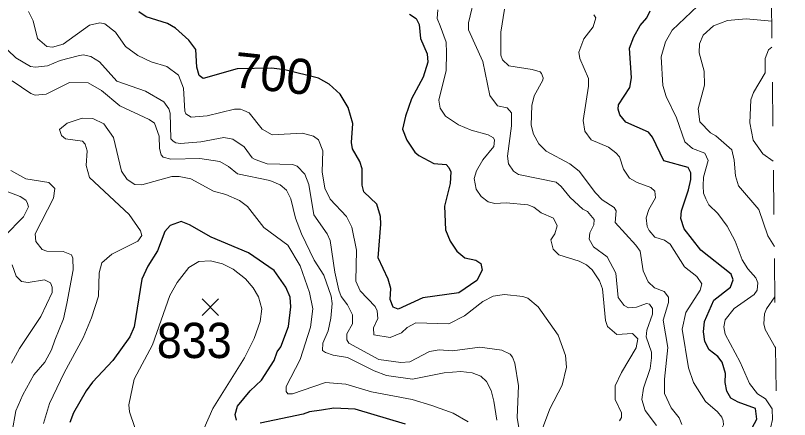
# Model space of a CAD drawing. Extents: x 294.2 to 320.3, y 7482.7 to 7510.7.
# Drawn here: x 318.548 to 320.301, y 7485.595 to 7486.511 of the extents above; entities that cross this region are included whole.
import ezdxf
from ezdxf.enums import TextEntityAlignment as Align

# ---------------------------------------------------------------- set-up
doc = ezdxf.new("R2010")
doc.units = 0
doc.header["$LTSCALE"] = 0.032
doc.linetypes.add('SHORT_DASHED', pattern=[2.7, 1.5, -1.2])
for name, color, linetype, lineweight in [('1', 7, 'Continuous', 25), ('2', 7, 'Continuous', 13), ('21', 7, 'Continuous', 25), ('22', 7, 'SHORT_DASHED', 13)]:
    doc.layers.add(name, color=color, linetype=linetype, lineweight=lineweight)
doc.layers.add('61', color=7, linetype='Continuous')

msp = doc.modelspace()

# ---------------------------------------------------------------- linework, layer by layer
at = {"layer": '1'}
for points in [[(318.9562, 7486.4342), (318.9407, 7486.4552), (318.9102, 7486.4826), (318.8919, 7486.4928), (318.8436, 7486.5084), (318.827, 7486.5197)], [(319.4403, 7486.5145), (319.4558, 7486.5043), (319.4625, 7486.4908), (319.4656, 7486.4594), (319.4806, 7486.4241), (319.4817, 7486.4053), (319.4717, 7486.3714), (319.445, 7486.3219), (319.4312, 7486.2832), (319.425, 7486.2531), (319.4346, 7486.2282), (319.4524, 7486.2014), (319.4614, 7486.1937), (319.4959, 7486.1759), (319.5233, 7486.1733), (319.5297, 7486.1669), (319.5342, 7486.1567), (319.533, 7486.1304), (319.5197, 7486.0788), (319.5219, 7486.0256), (319.5325, 7485.9997), (319.548, 7485.9772), (319.5658, 7485.9621), (319.591, 7485.9563), (319.6021, 7485.9487), (319.6049, 7485.9337), (319.5932, 7485.91), (319.5522, 7485.8826), (319.4706, 7485.8713), (319.4146, 7485.8455), (319.4035, 7485.8498), (319.3969, 7485.867), (319.398, 7485.8923), (319.3924, 7485.9132), (319.3697, 7485.9617), (319.3758, 7486.038), (319.3746, 7486.0558), (319.3669, 7486.0833), (319.3368, 7486.1114), (319.333, 7486.1267), (319.333, 7486.1637), (319.328, 7486.1803), (319.3113, 7486.2091), (319.3094, 7486.2231), (319.312, 7486.2665), (319.3016, 7486.3024), (319.2838, 7486.3331), (319.2588, 7486.3556), (319.2344, 7486.369), (319.1578, 7486.3878)], [(320.2058, 7485.5555), (320.2278, 7485.5956), (320.2243, 7485.62), (320.185, 7485.6342), (320.1684, 7485.6436), (320.1598, 7485.6593), (320.1559, 7485.679), (320.1566, 7485.6994), (320.1488, 7485.7254), (320.1393, 7485.738), (320.1193, 7485.7529), (320.1099, 7485.7718), (320.1068, 7485.7938), (320.1091, 7485.8174), (320.1304, 7485.8661), (320.1677, 7485.8952), (320.174, 7485.9117), (320.1692, 7485.9251), (320.1008, 7485.9793), (320.0627, 7486.0273), (320.0556, 7486.0509), (320.0564, 7486.0682), (320.0729, 7486.1162), (320.0776, 7486.139), (320.0776, 7486.1547), (320.0721, 7486.1665), (320.0167, 7486.1814), (319.9907, 7486.2357), (319.9821, 7486.2467), (319.931, 7486.2695), (319.9168, 7486.286), (319.9133, 7486.2986), (319.9141, 7486.3088), (319.94, 7486.3481), (319.9432, 7486.3701), (319.9392, 7486.4369), (319.9486, 7486.4629), (319.9628, 7486.4888), (319.9785, 7486.5061), (319.9856, 7486.5218)], [(319.1578, 7486.3878), (319.1281, 7486.3921), (319.0504, 7486.3905), (318.9727, 7486.3685), (318.9643, 7486.3749), (318.9585, 7486.3939), (318.9562, 7486.4342)], [(319.0484, 7485.5935), (319.0456, 7485.6064), (319.051, 7485.6251), (319.0799, 7485.66), (319.1054, 7485.6842), (319.1337, 7485.7288), (319.1404, 7485.7487), (319.1487, 7485.76), (319.1665, 7485.8062), (319.172, 7485.8503), (319.1698, 7485.8723), (319.1604, 7485.8949), (319.1343, 7485.9331), (319.0761, 7485.9734), (318.9912, 7486.0089), (318.9424, 7486.0363), (318.9229, 7486.0438), (318.8985, 7486.0352), (318.8863, 7486.0212), (318.8696, 7485.9776), (318.8477, 7485.9427), (318.8344, 7485.9137), (318.8167, 7485.8051), (318.8067, 7485.7825), (318.7684, 7485.7288), (318.7224, 7485.6799), (318.7079, 7485.6605), (318.6791, 7485.6105), (318.6707, 7485.5884)], [(319.4313, 7485.585), (319.3175, 7485.6183), (319.2693, 7485.621), (319.2415, 7485.6161), (319.2138, 7485.6129), (319.1999, 7485.6075), (319.1023, 7485.5871)]]:
    msp.add_lwpolyline(points, dxfattribs=at)
at = {"layer": '2'}
for points in [[(319.8438, 7486.0667), (319.8336, 7486.0724), (319.8042, 7486.0986), (319.7844, 7486.1235), (319.7729, 7486.1331), (319.6874, 7486.151), (319.6765, 7486.158), (319.6651, 7486.1746), (319.6625, 7486.1925), (319.6714, 7486.2614), (319.6714, 7486.2908), (319.6619, 7486.3022), (319.6401, 7486.3067), (319.6222, 7486.3297), (319.6069, 7486.407), (319.5744, 7486.4785), (319.5744, 7486.4945), (319.5903, 7486.5615)], [(319.6554, 7486.5258), (319.6472, 7486.4734), (319.6478, 7486.4211), (319.6516, 7486.4108), (319.6657, 7486.3974), (319.7181, 7486.3891), (319.7366, 7486.3834), (319.7398, 7486.3795), (319.7436, 7486.37), (319.7423, 7486.3642), (319.7231, 7486.3291), (319.7174, 7486.3074), (319.7161, 7486.2627), (319.7213, 7486.2423), (319.7334, 7486.2205), (319.75, 7486.2039), (319.8036, 7486.1752), (319.8253, 7486.158), (319.8617, 7486.1088), (319.877, 7486.0935), (319.9045, 7486.0756), (319.909, 7486.0686), (319.9064, 7486.0418), (319.9536, 7485.9907), (319.9632, 7485.9766), (319.9696, 7485.932), (319.9811, 7485.9077), (319.9958, 7485.8937), (320.0175, 7485.8854)], [(320.2589, 7485.5787), (320.2627, 7485.5955), (320.262, 7485.6191), (320.2473, 7485.6421), (320.2288, 7485.6536), (320.2109, 7485.6766), (320.1899, 7485.7251), (320.156, 7485.789), (320.1529, 7485.8056), (320.156, 7485.8215), (320.1758, 7485.847), (320.2212, 7485.879), (320.2282, 7485.8885), (320.2295, 7485.9052), (320.225, 7485.9166), (320.2071, 7485.9371), (320.1943, 7485.9575), (320.1784, 7485.9997), (320.1605, 7486.0335), (320.1388, 7486.0622), (320.119, 7486.082), (320.112, 7486.0954), (320.1069, 7486.1082), (320.1056, 7486.1248), (320.1069, 7486.1446), (320.1171, 7486.1823), (320.1094, 7486.1988), (320.082, 7486.2097), (320.0641, 7486.225), (320.0456, 7486.2793), (320.022, 7486.3278), (320.0143, 7486.3521), (320.0105, 7486.4172), (320.0207, 7486.4517), (320.0354, 7486.4778), (320.0928, 7486.5321)], [(318.5975, 7486.4587), (318.5879, 7486.4989), (318.5771, 7486.52)], [(319.5048, 7486.5238), (319.5029, 7486.5047), (319.5099, 7486.4875), (319.5233, 7486.4504), (319.5246, 7486.4262), (319.5239, 7486.3866), (319.5067, 7486.3189), (319.5099, 7486.301), (319.522, 7486.2831), (319.5514, 7486.2633), (319.5802, 7486.2512), (319.6184, 7486.241), (319.6306, 7486.2339), (319.6331, 7486.2282), (319.6319, 7486.2142), (319.6069, 7486.1842), (319.5923, 7486.1593), (319.5872, 7486.1414), (319.5916, 7486.1171), (319.6031, 7486.1005), (319.6191, 7486.0884), (319.6338, 7486.0846), (319.6593, 7486.0864), (319.7085, 7486.082), (319.7219, 7486.0769), (319.7385, 7486.0641), (319.7666, 7486.052), (319.7749, 7486.0341), (319.7698, 7486.0162), (319.7608, 7486.0022), (319.7659, 7485.9811), (319.7787, 7485.9684), (319.8247, 7485.9539), (319.8413, 7485.9461), (319.8545, 7485.9344), (319.8713, 7485.9096), (319.8776, 7485.8911)], [(319.8585, 7486.513), (319.863, 7486.506), (319.8566, 7486.4855), (319.8355, 7486.4581), (319.824, 7486.428), (319.8266, 7486.4134), (319.8464, 7486.3687), (319.8464, 7486.3508), (319.8342, 7486.2729), (319.8375, 7486.2487), (319.8521, 7486.2295), (319.8917, 7486.2123), (319.9077, 7486.2001), (319.9166, 7486.1905), (319.9256, 7486.1631), (319.9389, 7486.1427), (319.9562, 7486.1324), (319.9875, 7486.1209), (319.9964, 7486.1126), (319.9977, 7486.098), (319.983, 7486.0712), (319.9766, 7486.0526), (319.9792, 7486.0329), (319.9836, 7486.0239), (319.9964, 7486.0086), (320.0181, 7486.0016), (320.0309, 7485.9926), (320.0635, 7485.9415), (320.0916, 7485.9198), (320.1031, 7485.9026), (320.0992, 7485.8886)], [(318.7501, 7486.4925), (318.7386, 7486.4945), (318.7157, 7486.4894), (318.6556, 7486.4459), (318.6314, 7486.4396), (318.6186, 7486.4408), (318.5975, 7486.4587)], [(319.7397, 7485.5687), (319.7583, 7485.6191), (319.7864, 7485.6728), (319.7959, 7485.7136), (319.794, 7485.7404), (319.7774, 7485.7864), (319.7321, 7485.8503), (319.7085, 7485.87), (319.6976, 7485.8739), (319.6555, 7485.879), (319.63, 7485.8745), (319.6063, 7485.863), (319.5648, 7485.8304), (319.5297, 7485.8119), (319.4549, 7485.8147), (319.4353, 7485.8041), (319.4227, 7485.7919), (319.3969, 7485.7811), (319.3596, 7485.7872), (319.359, 7485.8028), (319.3688, 7485.8239), (319.3676, 7485.8418), (319.3624, 7485.8512), (319.3286, 7485.8866), (319.3188, 7485.9089), (319.3203, 7485.9792), (319.3101, 7486.0316), (319.2979, 7486.0558), (319.2609, 7486.0948), (319.2488, 7486.1197), (319.2424, 7486.1567), (319.2443, 7486.204), (319.2347, 7486.2295), (319.2232, 7486.2378), (319.1983, 7486.2442), (319.1294, 7486.2404), (319.1064, 7486.2537), (319.0776, 7486.2902), (319.0655, 7486.2959), (319.0579, 7486.2991), (319.0438, 7486.2991), (318.9825, 7486.2838), (318.9461, 7486.2805), (318.934, 7486.2882), (318.9314, 7486.2946), (318.9285, 7486.3461), (318.917, 7486.3761), (318.8911, 7486.3954), (318.8555, 7486.4065), (318.8248, 7486.4204), (318.7974, 7486.4408), (318.7744, 7486.4734), (318.7501, 7486.4925)], [(320.2611, 7486.4983), (320.2032, 7486.5038), (320.1612, 7486.4996), (320.1292, 7486.4874), (320.1062, 7486.4664), (320.0973, 7486.4466), (320.0967, 7486.4268), (320.1082, 7486.3853), (320.1088, 7486.3534), (320.0947, 7486.2997), (320.0986, 7486.2704), (320.1228, 7486.2448), (320.1344, 7486.2384), (320.1707, 7486.2065), (320.1764, 7486.1835), (320.179, 7486.1478), (320.1861, 7486.1248), (320.232, 7486.0712), (320.2524, 7486.0117), (320.2671, 7485.9876)], [(320.2648, 7486.1807), (320.2407, 7486.1974), (320.2194, 7486.2285), (320.2116, 7486.2678), (320.2135, 7486.3202), (320.2199, 7486.3367), (320.2461, 7486.3815), (320.2467, 7486.4134), (320.2539, 7486.4331), (320.2618, 7486.4397)], [(318.5305, 7486.4325), (318.549, 7486.4153), (318.5815, 7486.3955), (318.5931, 7486.3942), (318.6207, 7486.3972), (318.6489, 7486.4089), (318.6896, 7486.42), (318.7011, 7486.4217), (318.7189, 7486.4181), (318.7384, 7486.4058), (318.7775, 7486.3624), (318.8421, 7486.3393), (318.8842, 7486.3151), (318.8951, 7486.2997), (318.898, 7486.29), (318.8999, 7486.2312), (318.905, 7486.2262), (318.9108, 7486.2223), (318.9217, 7486.2212), (318.9676, 7486.2251), (319.0199, 7486.2343), (319.04, 7486.231), (319.0658, 7486.2137), (319.0842, 7486.1886), (319.0911, 7486.1847), (319.1181, 7486.175), (319.1755, 7486.1733), (319.1858, 7486.1694), (319.2036, 7486.1516), (319.2122, 7486.1277), (319.2237, 7486.0595), (319.2541, 7486.0161), (319.2609, 7486.0009), (319.2711, 7485.9294)], [(319.6382, 7485.5936), (319.6319, 7485.637), (319.6255, 7485.6613), (319.6153, 7485.6817), (319.6018, 7485.6938), (319.5827, 7485.7008), (319.5572, 7485.704), (319.5189, 7485.7008), (319.4471, 7485.6868), (319.3885, 7485.6946), (319.3604, 7485.7055), (319.3001, 7485.7361), (319.2674, 7485.7408), (319.2502, 7485.7475), (319.2438, 7485.752), (319.2444, 7485.7681), (319.2559, 7485.7965), (319.2622, 7485.8249), (319.265, 7485.8585), (319.2628, 7485.8747), (319.2467, 7485.9225), (319.2243, 7485.9568), (319.1962, 7486.0164), (319.1819, 7486.0517), (319.1715, 7486.0957), (319.1618, 7486.1152), (319.1474, 7486.1272), (319.1239, 7486.1372), (319.051, 7486.1522), (319.0303, 7486.1692), (319.0108, 7486.1803), (318.9655, 7486.187), (318.9, 7486.1856), (318.8828, 7486.19), (318.8782, 7486.195), (318.8742, 7486.2095), (318.8731, 7486.2373), (318.8627, 7486.2668), (318.8507, 7486.2757), (318.7841, 7486.306), (318.7428, 7486.3411), (318.7124, 7486.3586), (318.6699, 7486.3592), (318.6171, 7486.333), (318.5924, 7486.3303), (318.5828, 7486.3342), (318.54, 7486.3629)], [(318.6116, 7485.5859), (318.625, 7485.6312), (318.6582, 7485.7008), (318.701, 7485.78), (318.7201, 7485.826), (318.736, 7485.8745), (318.7373, 7485.9281), (318.7437, 7485.9505), (318.7661, 7485.9702), (318.8248, 7485.9996), (318.8338, 7486.0124), (318.8312, 7486.0226), (318.8057, 7486.0597), (318.7156, 7486.1439), (318.708, 7486.1708), (318.7105, 7486.204), (318.7061, 7486.2193), (318.6997, 7486.2263), (318.6613, 7486.2314), (318.6518, 7486.239), (318.6473, 7486.2525), (318.6646, 7486.2672), (318.6991, 7486.2787), (318.7233, 7486.2774), (318.7482, 7486.2652), (318.7699, 7486.2346), (318.7878, 7486.158), (318.8012, 7486.1394), (318.8184, 7486.128), (318.8344, 7486.1273), (318.9021, 7486.1465), (318.9187, 7486.1465), (318.9455, 7486.1408), (318.9966, 7486.1127), (319.0247, 7486.1056), (319.0553, 7486.0916), (319.0738, 7486.0782), (319.1102, 7486.0309), (319.1651, 7485.9907), (319.1926, 7485.9435), (319.2143, 7485.8835), (319.2213, 7485.8464), (319.2162, 7485.8043), (319.1932, 7485.7315), (319.1613, 7485.6702), (319.1613, 7485.6587), (319.1651, 7485.6536), (319.1753, 7485.6536), (319.1996, 7485.6619), (319.2501, 7485.6791), (319.296, 7485.6757), (319.3545, 7485.6581), (319.4464, 7485.6403), (319.4912, 7485.6267), (319.5394, 7485.6094), (319.5733, 7485.5897)], [(318.5375, 7486.1599), (318.5713, 7486.1407), (318.6237, 7486.1324), (318.6371, 7486.119), (318.6339, 7486.0967), (318.5924, 7486.0162), (318.5937, 7485.999), (318.6084, 7485.9805), (318.6186, 7485.9766), (318.6556, 7485.976), (318.6747, 7485.9684), (318.678, 7485.9613), (318.6786, 7485.9345), (318.6645, 7485.8579), (318.6563, 7485.8234)], [(318.5231, 7486.011), (318.5662, 7486.055), (318.5771, 7486.0775), (318.5742, 7486.087), (318.5714, 7486.0926), (318.5582, 7486.1009), (318.4766, 7486.1315)], [(319.8885, 7485.9639), (319.8572, 7485.9868), (319.8477, 7486.0041), (319.8489, 7486.0188), (319.8579, 7486.0367), (319.8592, 7486.0488), (319.8438, 7486.0667)], [(320.0002, 7485.5814), (319.9741, 7485.6153), (319.967, 7485.6408), (319.9709, 7485.6664), (319.9856, 7485.7111), (319.9887, 7485.7353), (319.9887, 7485.7481), (319.9766, 7485.7826), (319.9779, 7485.7979), (319.9907, 7485.8337), (319.9913, 7485.847), (319.9843, 7485.8566), (319.9773, 7485.8579), (319.9549, 7485.8502), (319.9364, 7485.8483), (319.9268, 7485.8534), (319.9134, 7485.872), (319.9083, 7485.9268), (319.8885, 7485.9639)], [(318.9751, 7485.5752), (318.9953, 7485.6204), (319.0668, 7485.7353), (319.0885, 7485.7787), (319.1025, 7485.8171), (319.1058, 7485.8464), (319.0981, 7485.8732), (319.0866, 7485.8937), (319.0693, 7485.9141), (319.0413, 7485.9364), (319.017, 7485.9479), (318.9895, 7485.9548), (318.9631, 7485.9537), (318.9407, 7485.9398), (318.9142, 7485.9058), (318.8976, 7485.876), (318.858, 7485.7647), (318.8165, 7485.6868), (318.805, 7485.6281), (318.8063, 7485.6127), (318.8184, 7485.577)], [(318.5388, 7485.7226), (318.5566, 7485.7564), (318.6052, 7485.8291), (318.6307, 7485.8835), (318.6307, 7485.8949), (318.6269, 7485.9052), (318.6135, 7485.9115), (318.5765, 7485.9058), (318.5617, 7485.9083), (318.5496, 7485.9205), (318.54, 7485.946)], [(319.2711, 7485.9294), (319.2807, 7485.8886), (319.2858, 7485.8738), (319.2999, 7485.8553), (319.3113, 7485.8324), (319.3113, 7485.8119), (319.2986, 7485.7896)], [(319.8776, 7485.8911), (319.8847, 7485.8196), (319.8891, 7485.8062), (319.9102, 7485.7883), (319.946, 7485.7902), (319.9575, 7485.7781), (319.9537, 7485.7576)], [(320.0175, 7485.8854), (320.027, 7485.8726), (320.027, 7485.8604), (320.015, 7485.8202), (320.0258, 7485.7583), (320.0181, 7485.6868), (320.0181, 7485.6542)], [(320.0992, 7485.8886), (320.0666, 7485.8381), (320.0584, 7485.7998), (320.073, 7485.7123), (320.0839, 7485.6791), (320.1113, 7485.6357), (320.1382, 7485.6127)], [(320.2684, 7485.8733), (320.2492, 7485.8464), (320.2448, 7485.8349), (320.2435, 7485.8119), (320.2461, 7485.7992), (320.2698, 7485.7577)], [(318.6563, 7485.8234), (318.6371, 7485.7749), (318.6297, 7485.753), (318.6142, 7485.7249), (318.5895, 7485.6965), (318.5642, 7485.6514), (318.5487, 7485.6149)], [(319.2986, 7485.7896), (319.2986, 7485.7755), (319.303, 7485.7685), (319.3707, 7485.7315), (319.4211, 7485.7245), (319.441, 7485.7263), (319.486, 7485.7496), (319.5078, 7485.7534), (319.5377, 7485.7507), (319.5996, 7485.7593), (319.6497, 7485.7525), (319.6689, 7485.7436), (319.674, 7485.7366), (319.6791, 7485.7226), (319.6874, 7485.6715), (319.6848, 7485.6), (319.6925, 7485.5489)], [(319.9537, 7485.7576), (319.9205, 7485.7021), (319.9064, 7485.6715), (319.9064, 7485.6408), (319.9205, 7485.6102), (319.9205, 7485.6), (319.9166, 7485.5923)], [(320.0181, 7485.6542), (320.0334, 7485.6217), (320.0513, 7485.5987), (320.0577, 7485.584)], [(318.5487, 7485.6149), (318.5401, 7485.5681), (318.5487, 7485.5038), (318.5746, 7485.4465), (318.5786, 7485.4309), (318.5809, 7485.4308), (318.6001, 7485.3714), (318.6154, 7485.3024), (318.6282, 7485.2182), (318.6269, 7485.2003), (318.6154, 7485.1645), (318.6122, 7485.1377), (318.616, 7485.1198), (318.6307, 7485.093), (318.6339, 7485.07), (318.6249, 7485.0592), (318.6001, 7485.0438), (318.586, 7485.0272), (318.5701, 7484.9908), (318.5663, 7484.9889), (318.5509, 7484.9921), (318.5234, 7485.0215)], [(320.1382, 7485.6127), (320.1484, 7485.6006), (320.1509, 7485.5923), (320.1516, 7485.5834), (320.1471, 7485.5744), (320.1113, 7485.5435), (320.1038, 7485.529), (320.0992, 7485.504), (320.1004, 7485.4806), (320.1079, 7485.4661), (320.1177, 7485.4327), (320.1177, 7485.402), (320.1215, 7485.3816), (320.1401, 7485.3522), (320.172, 7485.3254), (320.1899, 7485.3012), (320.1994, 7485.2807), (320.2122, 7485.2399), (320.2148, 7485.1684), (320.2218, 7485.1377), (320.2359, 7485.1198), (320.2524, 7485.1115), (320.2774, 7485.1077)]]:
    msp.add_lwpolyline(points, dxfattribs=at)
at = {"layer": '21'}
for p, q in [((318.9706, 7485.8686), (319.0081, 7485.8311)), ((319.0081, 7485.8686), (318.9706, 7485.8311))]:
    msp.add_line(p, q, dxfattribs=at)
at = {"layer": '22'}
msp.add_line((320.3015, 7483.0604), (319.9762, 7510.7437), dxfattribs=at)

# ---------------------------------------------------------------- texts
at = {"layer": '61'}
msp.add_text('700', height=0.08, rotation=353.993, dxfattribs=at).set_placement((319.1286, 7486.3397), align=Align.CENTER)
at = {"layer": '61', "width": 0.95}
msp.add_text('833', height=0.08, dxfattribs=at).set_placement((318.9529, 7485.7345), align=Align.CENTER)

doc.saveas('drawing.dxf')
